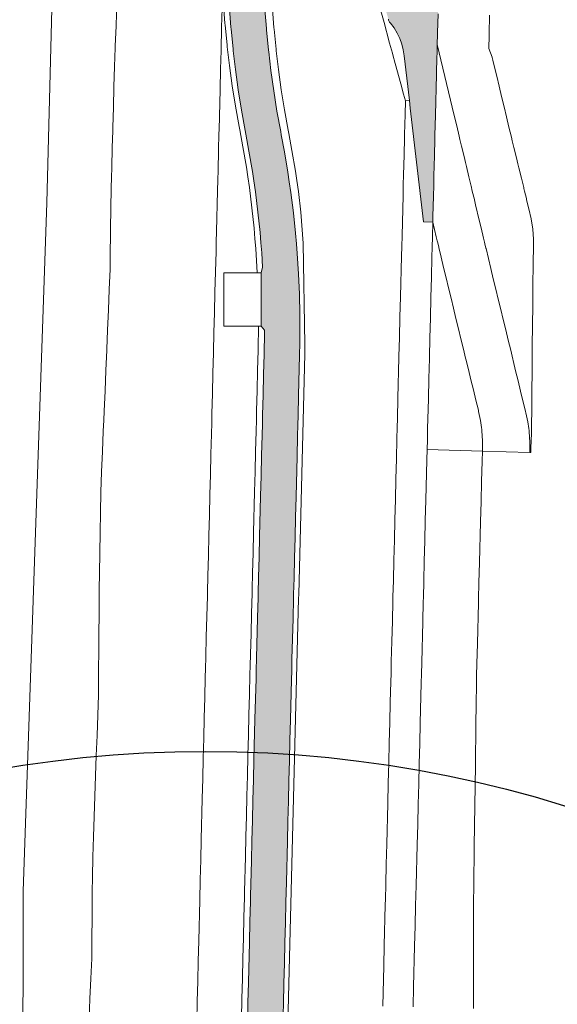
# Model space of a CAD drawing. Header units: metres. Extents: x 250001 to 257773, y 598992 to 609118.
# Tile 451 of 656: x 253814 to 253867, y 603481 to 603579. Entities that reach past the tile are written whole.
import ezdxf
from ezdxf.lldxf.tags import DXFTag

# ---------------------------------------------------------------- set-up
doc = ezdxf.new("R2010")
doc.units = ezdxf.units.M
for name, color, linetype, lineweight in [('B-WE-GR-GRAS-GV', 252, 'Continuous', 13), ('B-WE-GW-TALUD_KRUIN-G', 252, 'Continuous', 18), ('B-WE-KG-GRENS_PERCEEL-G', 150, 'KG-PERCEEL', 18), ('B-WE-VH-VERHARDING_GESLOTEN-GV', 252, 'Continuous', 18), ('B-WE-VH-VERHARDING_GRASBETONSTEEN-GV', 252, 'Continuous', 18), ('N-WE-VH-VERHARDING_ASFALT-A', 252, 'Continuous', 18), ('X-XX-AL-REFERENTIE-G', 7, 'Continuous', 18)]:
    doc.layers.add(name, color=color, linetype=linetype, lineweight=lineweight)
doc.layers.add('HULPLIJN', color=220, linetype='Continuous', plot=False)
doc.styles.get("Standard").update_dxf_attribs({"font": 'NLCS-ISO.ttf'})
tags = doc.linetypes.add('KG-PERCEEL', pattern='A,5.5,-2,["P",Standard,S=1.8,R=0,X=-0.5,Y=-0.9],-2,5.5,-2,[5,NLCS.SHX,S=0.75,R=0,X=0,Y=0],-2', length=19).pattern_tags.tags
tags[6] = DXFTag(74, 10)

# ---------------------------------------------------------------- blocks, each defined once
blk = doc.blocks.new('BS2021-132-Xref-KAD-20210617')
at = {"layer": 'B-WE-KG-GRENS_PERCEEL-G', "flags": 128}
blk.add_lwpolyline([(253814.412, 603465.066), (253814.64, 603483.379), (253814.64, 603492.531), (253816.98, 603560.421), (253818.046, 603602.56), (253818.686, 603634.696), (253818.686, 603641.719), (253818.59, 603661.587), (253821.154, 603672.099), (253823.066, 603694.22)], dxfattribs=at)
blk = doc.blocks.new('BS2021-132-Xref-BGT-GRIJS-20210617-aangepast')
at = {"layer": 'B-WE-GR-GRAS-GV', "flags": 128}
for points in [[(253821.148, 603479.945), (253821.23, 603481.914), (253821.314, 603483.912), (253821.397, 603485.911), (253821.426, 603487.911), (253821.438, 603489.911), (253821.45, 603491.912), (253821.453, 603492.471), (253821.462, 603493.912), (253821.525, 603495.911), (253821.589, 603497.91), (253821.778, 603503.907), (253821.846, 603505.906), (253821.927, 603507.905), (253822.008, 603509.903), (253822.062, 603511.902), (253822.078, 603513.903), (253822.084, 603514.733), (253822.093, 603515.903), (253822.108, 603517.903), (253822.124, 603519.903), (253822.139, 603521.904), (253822.142, 603522.307), (253822.159, 603523.904), (253822.198, 603525.903), (253822.236, 603527.903), (253822.275, 603529.903), (253822.313, 603531.902), (253822.363, 603533.902), (253822.45, 603535.9), (253822.537, 603537.899), (253822.586, 603539.011), (253822.625, 603539.897), (253822.712, 603541.896), (253822.8, 603543.894), (253822.883, 603545.893), (253822.888, 603546.018), (253822.967, 603547.891), (253823.051, 603549.89), (253823.135, 603551.888), (253823.208, 603553.887), (253823.231, 603555.887), (253823.242, 603556.849), (253823.253, 603557.887), (253823.276, 603559.887), (253823.326, 603561.886), (253823.354, 603562.959), (253823.378, 603563.886), (253823.429, 603565.885), (253823.473, 603567.555), (253823.481, 603567.884), (253823.533, 603569.884), (253823.585, 603571.883), (253823.652, 603573.882), (253823.721, 603575.716), (253823.727, 603575.881), (253823.802, 603577.88), (253823.807, 603578.016), (253823.877, 603579.878)], [(253823.877, 603579.878), (253823.807, 603578.016), (253823.802, 603577.88), (253823.727, 603575.881), (253823.721, 603575.716), (253823.652, 603573.882), (253823.585, 603571.883), (253823.533, 603569.884), (253823.481, 603567.884), (253823.473, 603567.555), (253823.429, 603565.885), (253823.378, 603563.886), (253823.354, 603562.959), (253823.326, 603561.886), (253823.276, 603559.887), (253823.253, 603557.887), (253823.242, 603556.849), (253823.231, 603555.887), (253823.208, 603553.887), (253823.135, 603551.888), (253823.051, 603549.89), (253822.967, 603547.891), (253822.888, 603546.018), (253822.883, 603545.893), (253822.8, 603543.894), (253822.712, 603541.896), (253822.625, 603539.897), (253822.586, 603539.011), (253822.537, 603537.899), (253822.45, 603535.9), (253822.363, 603533.902), (253822.313, 603531.902), (253822.275, 603529.903), (253822.236, 603527.903), (253822.198, 603525.903), (253822.159, 603523.904), (253822.142, 603522.307), (253822.139, 603521.904), (253822.124, 603519.903), (253822.108, 603517.903), (253822.093, 603515.903), (253822.084, 603514.733), (253822.078, 603513.903), (253822.062, 603511.902), (253822.008, 603509.903), (253821.927, 603507.905), (253821.846, 603505.906), (253821.778, 603503.907), (253821.589, 603497.91), (253821.525, 603495.911), (253821.462, 603493.912), (253821.453, 603492.471), (253821.45, 603491.912), (253821.438, 603489.911), (253821.426, 603487.911), (253821.397, 603485.911), (253821.314, 603483.912), (253821.23, 603481.914), (253821.148, 603479.945)], [(253831.752, 603479.679), (253831.801, 603481.649), (253831.852, 603483.648), (253831.902, 603485.647), (253831.952, 603487.647), (253832.052, 603491.645), (253832.102, 603493.645), (253832.153, 603495.644), (253832.203, 603497.644), (253832.303, 603501.642), (253832.353, 603503.642), (253832.403, 603505.641), (253832.454, 603507.64), (253832.504, 603509.64), (253832.554, 603511.639), (253832.604, 603513.639), (253832.625, 603514.468), (253832.654, 603515.638), (253832.704, 603517.637), (253832.755, 603519.637), (253832.805, 603521.636), (253832.815, 603522.04), (253832.855, 603523.635), (253832.905, 603525.635), (253832.955, 603527.634), (253833.005, 603529.634), (253833.056, 603531.633), (253833.106, 603533.632), (253833.156, 603535.632), (253833.206, 603537.631), (253833.234, 603538.744), (253833.256, 603539.63), (253833.306, 603541.63), (253833.357, 603543.629), (253833.407, 603545.628), (253833.41, 603545.754), (253833.457, 603547.628), (253833.507, 603549.627), (253833.557, 603551.627), (253833.607, 603553.626), (253833.658, 603555.625), (253833.682, 603556.587), (253833.708, 603557.625), (253833.808, 603561.623), (253833.835, 603562.696), (253833.858, 603563.623), (253833.908, 603565.622), (253833.95, 603567.292), (253833.959, 603567.622), (253834.059, 603571.62), (253834.109, 603573.62), (253834.155, 603575.454), (253834.159, 603575.619), (253834.209, 603577.618), (253834.213, 603577.755), (253834.26, 603579.618)], [(253834.394, 603580.009), (253834.537, 603578.142), (253834.549, 603578.005), (253834.745, 603575.999), (253834.763, 603575.834), (253834.982, 603573.993), (253835.261, 603571.985), (253835.581, 603569.977), (253835.943, 603567.967), (253836.007, 603567.635), (253836.319, 603565.957), (253836.653, 603563.948), (253836.794, 603563.017), (253836.945, 603561.94), (253837.196, 603559.933), (253837.405, 603557.927), (253837.498, 603556.886), (253837.574, 603555.922), (253837.727, 603553.529), (253838.098, 603553.529), (253838.258, 603554.08), (253838.166, 603555.512), (253838.09, 603556.476), (253837.998, 603557.517), (253837.788, 603559.523), (253837.538, 603561.53), (253837.386, 603562.607), (253837.246, 603563.538), (253836.911, 603565.547), (253836.6, 603567.226), (253836.536, 603567.557), (253836.173, 603569.567), (253835.853, 603571.575), (253835.575, 603573.583), (253835.356, 603575.424), (253835.338, 603575.589), (253835.142, 603577.595), (253835.13, 603577.732), (253834.987, 603579.6)], [(253838.486, 603579.512), (253838.629, 603577.644), (253838.641, 603577.507), (253838.837, 603575.502), (253838.855, 603575.336), (253839.074, 603573.495), (253839.352, 603571.487), (253839.672, 603569.479), (253840.035, 603567.469), (253840.099, 603567.138), (253840.41, 603565.459), (253840.744, 603563.45), (253840.885, 603562.519), (253841.037, 603561.442), (253841.287, 603559.435), (253841.497, 603557.429), (253841.589, 603556.388), (253841.665, 603555.424), (253841.793, 603553.421), (253841.881, 603551.418), (253841.928, 603549.416), (253841.936, 603547.415), (253841.921, 603546.478), (253841.906, 603545.54), (253841.903, 603545.415), (253841.803, 603541.417), (253841.752, 603539.417), (253841.73, 603538.531), (253841.702, 603537.418), (253841.652, 603535.418), (253841.552, 603531.42), (253841.502, 603529.42), (253841.451, 603527.421), (253841.401, 603525.422), (253841.351, 603523.422), (253841.311, 603521.826), (253841.302, 603521.423), (253841.252, 603519.423), (253841.152, 603515.425), (253841.122, 603514.255), (253841.101, 603513.425), (253841.001, 603509.427), (253840.951, 603507.427), (253840.901, 603505.428), (253840.851, 603503.428), (253840.8, 603501.429), (253840.75, 603499.43), (253840.7, 603497.43), (253840.6, 603493.432), (253840.55, 603491.432), (253840.499, 603489.433), (253840.449, 603487.434), (253840.399, 603485.434), (253840.349, 603483.435), (253840.299, 603481.435), (253840.249, 603479.466)], [(253840.749, 603479.456), (253841.802, 603521.411), (253841.811, 603521.815), (253842.406, 603545.53), (253842.421, 603546.47), (253842.247, 603556.442), (253842.032, 603559.521), (253841.78, 603561.541), (253841.627, 603562.628), (253841.485, 603563.568), (253841.149, 603565.589), (253840.836, 603567.277), (253840.772, 603567.607), (253840.412, 603569.604), (253840.094, 603571.598), (253839.818, 603573.591), (253839.6, 603575.421), (253839.583, 603575.579), (253839.388, 603577.576), (253839.376, 603577.705), (253839.234, 603579.562)], [(253849.401, 603581.238), (253850.226, 603578.217), (253850.463, 603577.347), (253850.501, 603577.21), (253850.775, 603576.202), (253851.05, 603575.195), (253851.096, 603575.029), (253851.325, 603574.188), (253851.875, 603572.174), (253852.15, 603571.166), (253852.336, 603570.482), (253852.734, 603570.528), (253852.219, 603574.944), (253852.13, 603575.528), (253851.984, 603576.1), (253851.781, 603576.654), (253851.524, 603577.185), (253851.215, 603577.688), (253850.857, 603578.157), (253850.812, 603578.214), (253850.772, 603578.274), (253850.736, 603578.337), (253850.705, 603578.402), (253850.678, 603578.47), (253850.656, 603578.539)], [(253839.234, 603579.562), (253839.376, 603577.705), (253839.388, 603577.576), (253839.583, 603575.579), (253839.6, 603575.421), (253839.818, 603573.591), (253840.094, 603571.598), (253840.412, 603569.604), (253840.772, 603567.607), (253840.836, 603567.277), (253841.149, 603565.589), (253841.485, 603563.568), (253841.627, 603562.628), (253841.78, 603561.541), (253842.032, 603559.521), (253842.247, 603556.442), (253842.421, 603546.47), (253842.406, 603545.53), (253841.811, 603521.815), (253841.802, 603521.411), (253840.749, 603479.456)], [(253850.096, 603481.19), (253850.196, 603485.188), (253850.246, 603487.188), (253850.346, 603491.186), (253850.361, 603491.746), (253850.397, 603493.186), (253850.447, 603495.185), (253850.497, 603497.185), (253850.597, 603501.183), (253850.647, 603503.183), (253850.698, 603505.182), (253850.748, 603507.181), (253850.798, 603509.181), (253850.848, 603511.18), (253850.898, 603513.18), (253850.919, 603514.009), (253850.948, 603515.179), (253850.999, 603517.178), (253851.049, 603519.178), (253851.099, 603521.177), (253851.109, 603521.581), (253851.149, 603523.176), (253851.199, 603525.176), (253851.25, 603527.175), (253851.3, 603529.174), (253851.35, 603531.174), (253851.4, 603533.173), (253851.45, 603535.173), (253851.5, 603537.172), (253851.528, 603538.285), (253851.551, 603539.171), (253851.601, 603541.171), (253851.701, 603545.169), (253851.704, 603545.295), (253851.751, 603547.169), (253851.801, 603549.168), (253851.852, 603551.168), (253851.952, 603555.166), (253851.976, 603556.128), (253852.002, 603557.166), (253852.102, 603561.164), (253852.129, 603562.237), (253852.153, 603563.164), (253852.203, 603565.163), (253852.245, 603566.833), (253852.253, 603567.163), (253852.303, 603569.162), (253852.336, 603570.482), (253852.15, 603571.166), (253851.875, 603572.174), (253851.325, 603574.188), (253851.096, 603575.029), (253851.05, 603575.195), (253850.775, 603576.202), (253850.501, 603577.21), (253850.463, 603577.347), (253850.226, 603578.217), (253849.401, 603581.238)], [(253834.26, 603579.618), (253834.213, 603577.755), (253834.209, 603577.618), (253834.159, 603575.619), (253834.155, 603575.454), (253834.109, 603573.62), (253834.059, 603571.62), (253833.959, 603567.622), (253833.95, 603567.292), (253833.908, 603565.622), (253833.858, 603563.623), (253833.835, 603562.696), (253833.808, 603561.623), (253833.708, 603557.625), (253833.682, 603556.587), (253833.658, 603555.625), (253833.607, 603553.626), (253833.557, 603551.627), (253833.507, 603549.627), (253833.457, 603547.628), (253833.41, 603545.754), (253833.407, 603545.628), (253833.357, 603543.629), (253833.306, 603541.63), (253833.256, 603539.63), (253833.234, 603538.744), (253833.206, 603537.631), (253833.156, 603535.632), (253833.106, 603533.632), (253833.056, 603531.633), (253833.005, 603529.634), (253832.955, 603527.634), (253832.905, 603525.635), (253832.855, 603523.635), (253832.815, 603522.04), (253832.805, 603521.636), (253832.755, 603519.637), (253832.704, 603517.637), (253832.654, 603515.638), (253832.625, 603514.468), (253832.604, 603513.639), (253832.554, 603511.639), (253832.504, 603509.64), (253832.454, 603507.64), (253832.403, 603505.641), (253832.353, 603503.642), (253832.303, 603501.642), (253832.203, 603497.644), (253832.153, 603495.644), (253832.102, 603493.645), (253832.052, 603491.645), (253831.952, 603487.647), (253831.902, 603485.647), (253831.852, 603483.648), (253831.801, 603481.649), (253831.752, 603479.679)], [(253836.158, 603479.963), (253836.207, 603481.933), (253836.257, 603483.932), (253836.308, 603485.932), (253836.358, 603487.931), (253836.408, 603489.931), (253836.458, 603491.93), (253836.472, 603492.489), (253836.558, 603495.929), (253836.609, 603497.928), (253836.659, 603499.927), (253836.709, 603501.927), (253836.759, 603503.926), (253836.809, 603505.926), (253836.859, 603507.925), (253836.91, 603509.924), (253836.96, 603511.924), (253837.01, 603513.923), (253837.031, 603514.753), (253837.06, 603515.922), (253837.11, 603517.922), (253837.16, 603519.921), (253837.211, 603521.921), (253837.22, 603522.324), (253837.26, 603523.92), (253837.31, 603525.919), (253837.36, 603527.919), (253837.46, 603531.917), (253837.51, 603533.917), (253837.561, 603535.916), (253837.611, 603537.915), (253837.639, 603539.028), (253837.661, 603539.915), (253837.711, 603541.914), (253837.761, 603543.914), (253837.811, 603545.913), (253837.815, 603546.038), (253837.85, 603548.279), (253834.441, 603548.279), (253834.441, 603553.529), (253837.727, 603553.529), (253837.574, 603555.922), (253837.498, 603556.886), (253837.405, 603557.927), (253837.196, 603559.933), (253836.945, 603561.94), (253836.794, 603563.017), (253836.653, 603563.948), (253836.319, 603565.957), (253836.007, 603567.635), (253835.943, 603567.967), (253835.581, 603569.977), (253835.261, 603571.985), (253834.982, 603573.993), (253834.763, 603575.834), (253834.745, 603575.999), (253834.549, 603578.005), (253834.537, 603578.142), (253834.394, 603580.009)], [(253853.095, 603481.114), (253853.145, 603483.114), (253853.245, 603487.112), (253853.295, 603489.112), (253853.346, 603491.111), (253853.396, 603493.111), (253853.496, 603497.109), (253853.546, 603499.109), (253853.596, 603501.108), (253853.647, 603503.107), (253853.697, 603505.107), (253853.747, 603507.106), (253853.797, 603509.106), (253853.897, 603513.104), (253853.918, 603513.934), (253853.948, 603515.104), (253854.048, 603519.102), (253854.098, 603521.102), (253854.108, 603521.505), (253854.148, 603523.101), (253854.198, 603525.1), (253854.249, 603527.1), (253854.299, 603529.099), (253854.349, 603531.099), (253854.449, 603535.097), (253854.499, 603537.097), (253854.527, 603538.21), (253854.55, 603539.096), (253854.6, 603541.095), (253854.65, 603543.095), (253854.7, 603545.094), (253854.703, 603545.219), (253854.75, 603547.094), (253854.8, 603549.093), (253854.851, 603551.092), (253854.901, 603553.092), (253854.951, 603555.091), (253854.975, 603556.052), (253855.001, 603557.09), (253855.037, 603558.523), (253854.13, 603558.546), (253852.82, 603569.79), (253852.734, 603570.528), (253852.336, 603570.482), (253852.303, 603569.162), (253852.253, 603567.163), (253852.245, 603566.833), (253852.203, 603565.163), (253852.153, 603563.164), (253852.129, 603562.237), (253852.102, 603561.164), (253852.002, 603557.166), (253851.976, 603556.128), (253851.952, 603555.166), (253851.852, 603551.168), (253851.801, 603549.168), (253851.751, 603547.169), (253851.704, 603545.295), (253851.701, 603545.169), (253851.601, 603541.171), (253851.551, 603539.171), (253851.528, 603538.285), (253851.5, 603537.172), (253851.45, 603535.173), (253851.4, 603533.173), (253851.35, 603531.174), (253851.3, 603529.174), (253851.25, 603527.175), (253851.199, 603525.176), (253851.149, 603523.176), (253851.109, 603521.581), (253851.099, 603521.177), (253851.049, 603519.178), (253850.999, 603517.178), (253850.948, 603515.179), (253850.919, 603514.009), (253850.898, 603513.18), (253850.848, 603511.18), (253850.798, 603509.181), (253850.748, 603507.181), (253850.698, 603505.182), (253850.647, 603503.183), (253850.597, 603501.183), (253850.497, 603497.185), (253850.447, 603495.185), (253850.397, 603493.186), (253850.361, 603491.746), (253850.346, 603491.186), (253850.246, 603487.188), (253850.196, 603485.188), (253850.096, 603481.19)], [(253836.75, 603479.553), (253836.8, 603481.523), (253836.85, 603483.523), (253836.95, 603487.521), (253837, 603489.521), (253837.051, 603491.52), (253837.065, 603492.079), (253837.151, 603495.519), (253837.201, 603497.518), (253837.251, 603499.518), (253837.302, 603501.517), (253837.352, 603503.516), (253837.402, 603505.516), (253837.502, 603509.514), (253837.552, 603511.514), (253837.603, 603513.513), (253837.623, 603514.343), (253837.653, 603515.513), (253837.753, 603519.511), (253837.803, 603521.511), (253837.812, 603521.914), (253837.852, 603523.51), (253837.902, 603525.509), (253837.953, 603527.509), (253838.053, 603531.507), (253838.103, 603533.507), (253838.153, 603535.506), (253838.203, 603537.506), (253838.231, 603538.618), (253838.254, 603539.505), (253838.304, 603541.504), (253838.354, 603543.504), (253838.404, 603545.503), (253838.407, 603545.628), (253838.437, 603547.503), (253838.435, 603547.891), (253838.098, 603548.279), (253837.85, 603548.279), (253837.815, 603546.038), (253837.811, 603545.913), (253837.761, 603543.914), (253837.711, 603541.914), (253837.661, 603539.915), (253837.639, 603539.028), (253837.611, 603537.915), (253837.561, 603535.916), (253837.51, 603533.917), (253837.46, 603531.917), (253837.36, 603527.919), (253837.31, 603525.919), (253837.26, 603523.92), (253837.22, 603522.324), (253837.211, 603521.921), (253837.16, 603519.921), (253837.11, 603517.922), (253837.06, 603515.922), (253837.031, 603514.753), (253837.01, 603513.923), (253836.96, 603511.924), (253836.91, 603509.924), (253836.859, 603507.925), (253836.809, 603505.926), (253836.759, 603503.926), (253836.709, 603501.927), (253836.659, 603499.927), (253836.609, 603497.928), (253836.558, 603495.929), (253836.472, 603492.489), (253836.458, 603491.93), (253836.408, 603489.931), (253836.358, 603487.931), (253836.308, 603485.932), (253836.257, 603483.932), (253836.207, 603481.933), (253836.158, 603479.963)], [(253859.036, 603480.965), (253859.04, 603482.966), (253859.044, 603484.966), (253859.048, 603486.967), (253859.052, 603488.967), (253859.056, 603490.968), (253859.057, 603491.528), (253859.076, 603492.968), (253859.13, 603496.968), (253859.156, 603498.968), (253859.21, 603502.968), (253859.236, 603504.968), (253859.29, 603508.968), (253859.316, 603510.968), (253859.343, 603512.968), (253859.354, 603513.798), (253859.385, 603514.967), (253859.437, 603516.967), (253859.541, 603520.965), (253859.552, 603521.369), (253859.593, 603522.964), (253859.646, 603524.964), (253859.75, 603528.962), (253859.802, 603530.962), (253859.855, 603532.961), (253859.907, 603534.96), (253859.934, 603535.949), (253854.474, 603536.097), (253854.449, 603535.097), (253854.349, 603531.099), (253854.299, 603529.099), (253854.249, 603527.1), (253854.198, 603525.1), (253854.148, 603523.101), (253854.108, 603521.505), (253854.098, 603521.102), (253854.048, 603519.102), (253853.948, 603515.104), (253853.918, 603513.934), (253853.897, 603513.104), (253853.797, 603509.106), (253853.747, 603507.106), (253853.697, 603505.107), (253853.647, 603503.107), (253853.596, 603501.108), (253853.546, 603499.109), (253853.496, 603497.109), (253853.396, 603493.111), (253853.346, 603491.111), (253853.295, 603489.112), (253853.245, 603487.112), (253853.145, 603483.114), (253853.095, 603481.114)]]:
    blk.add_lwpolyline(points, dxfattribs=at)
at = {"layer": 'B-WE-GW-TALUD_KRUIN-G', "flags": 128}
for points in [[(253850.096, 603481.19), (253850.196, 603485.188), (253850.246, 603487.188), (253850.346, 603491.186), (253850.361, 603491.746), (253850.397, 603493.186), (253850.447, 603495.185), (253850.497, 603497.185), (253850.597, 603501.183), (253850.647, 603503.183), (253850.698, 603505.182), (253850.748, 603507.181), (253850.798, 603509.181), (253850.848, 603511.18), (253850.898, 603513.18), (253850.919, 603514.009), (253850.948, 603515.179), (253850.999, 603517.178), (253851.049, 603519.178), (253851.099, 603521.177), (253851.109, 603521.581), (253851.149, 603523.176), (253851.199, 603525.176), (253851.25, 603527.175), (253851.3, 603529.174), (253851.35, 603531.174), (253851.4, 603533.173), (253851.45, 603535.173), (253851.5, 603537.172), (253851.528, 603538.285), (253851.551, 603539.171), (253851.601, 603541.171), (253851.701, 603545.169), (253851.704, 603545.295), (253851.751, 603547.169), (253851.801, 603549.168), (253851.852, 603551.168), (253851.952, 603555.166), (253851.976, 603556.128), (253852.002, 603557.166), (253852.102, 603561.164), (253852.129, 603562.237), (253852.153, 603563.164), (253852.203, 603565.163), (253852.245, 603566.833), (253852.253, 603567.163), (253852.303, 603569.162), (253852.336, 603570.482)], [(253854.474, 603536.097), (253854.449, 603535.097), (253854.349, 603531.099), (253854.299, 603529.099), (253854.249, 603527.1), (253854.198, 603525.1), (253854.148, 603523.101), (253854.108, 603521.505), (253854.098, 603521.102), (253854.048, 603519.102), (253853.948, 603515.104), (253853.918, 603513.934), (253853.897, 603513.104), (253853.797, 603509.106), (253853.747, 603507.106), (253853.697, 603505.107), (253853.647, 603503.107), (253853.596, 603501.108), (253853.546, 603499.109), (253853.496, 603497.109), (253853.396, 603493.111), (253853.346, 603491.111), (253853.295, 603489.112), (253853.245, 603487.112), (253853.145, 603483.114), (253853.095, 603481.114)]]:
    blk.add_lwpolyline(points, dxfattribs=at)
at = {"layer": 'B-WE-VH-VERHARDING_GESLOTEN-GV', "flags": 128}
for points in [[(253860.626, 603578.956), (253860.598, 603577.093), (253860.596, 603576.956), (253860.578, 603575.675), (253860.891, 603574.806), (253860.896, 603574.783), (253860.96, 603574.518), (253861.098, 603573.943), (253861.34, 603572.936), (253861.582, 603571.93), (253861.823, 603570.924), (253862.065, 603569.917), (253862.307, 603568.911), (253862.55, 603567.904), (253862.795, 603566.898), (253862.876, 603566.566), (253863.04, 603565.892), (253863.285, 603564.885), (253863.435, 603564.271), (253863.53, 603563.879), (253863.775, 603562.872), (253864.002, 603561.939), (253864.02, 603561.866), (253864.086, 603561.595), (253864.262, 603560.859), (253864.285, 603560.761), (253864.476, 603559.959), (253864.5, 603559.853), (253864.737, 603558.847), (253864.903, 603557.842), (253864.973, 603556.84), (253864.974, 603556.449), (253864.971, 603556.255), (253864.965, 603555.84), (253864.964, 603555.802), (253864.949, 603554.84), (253864.934, 603553.84), (253864.918, 603552.837), (253864.908, 603551.84), (253864.897, 603550.84), (253864.887, 603549.84), (253864.876, 603548.84), (253864.846, 603545.84), (253864.838, 603544.965), (253864.836, 603544.84), (253864.827, 603543.84), (253864.807, 603541.84), (253864.798, 603540.84), (253864.789, 603539.839), (253864.788, 603539.72), (253864.78, 603538.839), (253864.772, 603538.159), (253864.766, 603537.96), (253864.766, 603537.953), (253864.763, 603537.839), (253864.732, 603536.84), (253864.718, 603536.388), (253864.701, 603535.82), (253864.595, 603535.822), (253859.934, 603535.949), (253859.907, 603534.96), (253859.855, 603532.961), (253859.802, 603530.962), (253859.75, 603528.962), (253859.646, 603524.964), (253859.593, 603522.964), (253859.552, 603521.369), (253859.541, 603520.965), (253859.437, 603516.967), (253859.385, 603514.967), (253859.354, 603513.798), (253859.343, 603512.968), (253859.316, 603510.968), (253859.29, 603508.968), (253859.236, 603504.968), (253859.21, 603502.968), (253859.156, 603498.968), (253859.13, 603496.968), (253859.076, 603492.968), (253859.057, 603491.528), (253859.056, 603490.968), (253859.052, 603488.967), (253859.048, 603486.967), (253859.044, 603484.966), (253859.04, 603482.966), (253859.036, 603480.965)], [(253850.656, 603578.539), (253850.678, 603578.47), (253850.705, 603578.402), (253850.736, 603578.337), (253850.772, 603578.274), (253850.812, 603578.214), (253850.857, 603578.157), (253851.215, 603577.688), (253851.524, 603577.185), (253851.781, 603576.654), (253851.984, 603576.1), (253852.13, 603575.528), (253852.219, 603574.944), (253852.734, 603570.528), (253852.82, 603569.79), (253854.13, 603558.546), (253855.037, 603558.523), (253855.051, 603559.09), (253855.101, 603561.089), (253855.128, 603562.162), (253855.152, 603563.089), (253855.202, 603565.088), (253855.244, 603566.758), (253855.252, 603567.087), (253855.302, 603569.087), (253855.402, 603573.085), (253855.448, 603574.92), (253855.453, 603575.085), (253855.477, 603576.052), (253855.503, 603577.084), (253855.506, 603577.221), (253855.553, 603579.083)], [(253834.987, 603579.6), (253835.13, 603577.732), (253835.142, 603577.595), (253835.338, 603575.589), (253835.356, 603575.424), (253835.575, 603573.583), (253835.853, 603571.575), (253836.173, 603569.567), (253836.536, 603567.557), (253836.6, 603567.226), (253836.911, 603565.547), (253837.246, 603563.538), (253837.386, 603562.607), (253837.538, 603561.53), (253837.788, 603559.523), (253837.998, 603557.517), (253838.09, 603556.476), (253838.166, 603555.512), (253838.258, 603554.08), (253838.098, 603553.529), (253838.098, 603548.279), (253838.435, 603547.891), (253838.437, 603547.503), (253838.407, 603545.628), (253838.404, 603545.503), (253838.354, 603543.504), (253838.304, 603541.504), (253838.254, 603539.505), (253838.231, 603538.618), (253838.203, 603537.506), (253838.153, 603535.506), (253838.103, 603533.507), (253838.053, 603531.507), (253837.953, 603527.509), (253837.902, 603525.509), (253837.852, 603523.51), (253837.812, 603521.914), (253837.803, 603521.511), (253837.753, 603519.511), (253837.653, 603515.513), (253837.623, 603514.343), (253837.603, 603513.513), (253837.552, 603511.514), (253837.502, 603509.514), (253837.402, 603505.516), (253837.352, 603503.516), (253837.302, 603501.517), (253837.251, 603499.518), (253837.201, 603497.518), (253837.151, 603495.519), (253837.065, 603492.079), (253837.051, 603491.52), (253837, 603489.521), (253836.95, 603487.521), (253836.85, 603483.523), (253836.8, 603481.523), (253836.75, 603479.553)], [(253840.249, 603479.466), (253840.299, 603481.435), (253840.349, 603483.435), (253840.399, 603485.434), (253840.449, 603487.434), (253840.499, 603489.433), (253840.55, 603491.432), (253840.6, 603493.432), (253840.7, 603497.43), (253840.75, 603499.43), (253840.8, 603501.429), (253840.851, 603503.428), (253840.901, 603505.428), (253840.951, 603507.427), (253841.001, 603509.427), (253841.101, 603513.425), (253841.122, 603514.255), (253841.152, 603515.425), (253841.252, 603519.423), (253841.302, 603521.423), (253841.311, 603521.826), (253841.351, 603523.422), (253841.401, 603525.422), (253841.451, 603527.421), (253841.502, 603529.42), (253841.552, 603531.42), (253841.652, 603535.418), (253841.702, 603537.418), (253841.73, 603538.531), (253841.752, 603539.417), (253841.803, 603541.417), (253841.903, 603545.415), (253841.906, 603545.54), (253841.921, 603546.478), (253841.936, 603547.415), (253841.928, 603549.416), (253841.881, 603551.418), (253841.793, 603553.421), (253841.665, 603555.424), (253841.589, 603556.388), (253841.497, 603557.429), (253841.287, 603559.435), (253841.037, 603561.442), (253840.885, 603562.519), (253840.744, 603563.45), (253840.41, 603565.459), (253840.099, 603567.138), (253840.035, 603567.469), (253839.672, 603569.479), (253839.352, 603571.487), (253839.074, 603573.495), (253838.855, 603575.336), (253838.837, 603575.502), (253838.641, 603577.507), (253838.629, 603577.644), (253838.486, 603579.512)], [(253855.553, 603579.083), (253855.506, 603577.221), (253855.503, 603577.084), (253855.477, 603576.052), (253857.153, 603569.04), (253857.394, 603568.034), (253857.635, 603567.027), (253857.714, 603566.696), (253857.875, 603566.021), (253858.116, 603565.015), (253858.263, 603564.401), (253858.357, 603564.008), (253858.597, 603563.002), (253858.82, 603562.069), (253858.838, 603561.996), (253858.903, 603561.725), (253859.079, 603560.989), (253859.102, 603560.891), (253859.294, 603560.089), (253859.319, 603559.983), (253859.56, 603558.977), (253859.8, 603557.97), (253860.041, 603556.964), (253860.135, 603556.571), (253860.182, 603556.376), (253860.282, 603555.958), (253860.291, 603555.919), (253860.522, 603554.951), (253860.763, 603553.945), (253861.004, 603552.936), (253861.248, 603551.932), (253861.493, 603550.926), (253861.737, 603549.919), (253861.982, 603548.913), (253862.227, 603547.906), (253862.472, 603546.9), (253862.717, 603545.893), (253862.931, 603545.013), (253862.962, 603544.887), (253863.207, 603543.88), (253863.452, 603542.874), (253863.698, 603541.867), (253864.188, 603539.855), (253864.218, 603539.734), (253864.404, 603538.849), (253864.507, 603538.166), (253864.53, 603537.966), (253864.531, 603537.959), (253864.543, 603537.845), (253864.604, 603536.843), (253864.606, 603536.391), (253864.595, 603535.822), (253864.701, 603535.82), (253864.718, 603536.388), (253864.732, 603536.84), (253864.763, 603537.839), (253864.766, 603537.953), (253864.766, 603537.96), (253864.772, 603538.159), (253864.78, 603538.839), (253864.788, 603539.72), (253864.789, 603539.839), (253864.798, 603540.84), (253864.807, 603541.84), (253864.827, 603543.84), (253864.836, 603544.84), (253864.838, 603544.965), (253864.846, 603545.84), (253864.876, 603548.84), (253864.887, 603549.84), (253864.897, 603550.84), (253864.908, 603551.84), (253864.918, 603552.837), (253864.934, 603553.84), (253864.949, 603554.84), (253864.964, 603555.802), (253864.965, 603555.84), (253864.971, 603556.255), (253864.974, 603556.449), (253864.973, 603556.84), (253864.903, 603557.842), (253864.737, 603558.847), (253864.5, 603559.853), (253864.476, 603559.959), (253864.285, 603560.761), (253864.262, 603560.859), (253864.086, 603561.595), (253864.02, 603561.866), (253864.002, 603561.939), (253863.775, 603562.872), (253863.53, 603563.879), (253863.435, 603564.271), (253863.285, 603564.885), (253863.04, 603565.892), (253862.876, 603566.566), (253862.795, 603566.898), (253862.55, 603567.904), (253862.307, 603568.911), (253862.065, 603569.917), (253861.823, 603570.924), (253861.582, 603571.93), (253861.34, 603572.936), (253861.098, 603573.943), (253860.96, 603574.518), (253860.896, 603574.783), (253860.891, 603574.806), (253860.578, 603575.675), (253860.596, 603576.956), (253860.598, 603577.093), (253860.626, 603578.956)]]:
    blk.add_lwpolyline(points, dxfattribs=at)
for points in [[(253860.291, 603555.919), (253860.282, 603555.958), (253860.182, 603556.376), (253860.135, 603556.571), (253860.041, 603556.964), (253859.8, 603557.97), (253859.56, 603558.977), (253859.319, 603559.983), (253859.294, 603560.089), (253859.102, 603560.891), (253859.079, 603560.989), (253858.903, 603561.725), (253858.838, 603561.996), (253858.82, 603562.069), (253858.597, 603563.002), (253858.357, 603564.008), (253858.263, 603564.401), (253858.116, 603565.015), (253857.875, 603566.021), (253857.714, 603566.696), (253857.635, 603567.027), (253857.394, 603568.034), (253857.153, 603569.04), (253855.477, 603576.052), (253855.453, 603575.085), (253855.448, 603574.92), (253855.402, 603573.085), (253855.302, 603569.087), (253855.252, 603567.087), (253855.244, 603566.758), (253855.202, 603565.088), (253855.152, 603563.089), (253855.128, 603562.162), (253855.101, 603561.089), (253855.051, 603559.09), (253855.037, 603558.523), (253855.382, 603557.081), (253855.476, 603556.688), (253855.523, 603556.492), (253855.623, 603556.075), (253855.632, 603556.036), (253855.863, 603555.068), (253856.104, 603554.062), (253856.345, 603553.052), (253856.589, 603552.049), (253856.834, 603551.043), (253857.078, 603550.036), (253857.323, 603549.03), (253857.568, 603548.023), (253857.813, 603547.017), (253858.058, 603546.01), (253858.272, 603545.13), (253858.303, 603545.004), (253858.548, 603543.997), (253858.793, 603542.991), (253859.039, 603541.984), (253859.284, 603540.978), (253859.529, 603539.971), (253859.559, 603539.851), (253859.745, 603538.966), (253859.848, 603538.282), (253859.871, 603538.083), (253859.872, 603538.075), (253859.884, 603537.962), (253859.945, 603536.96), (253859.947, 603536.508), (253859.944, 603536.344), (253859.944, 603536.332), (253859.934, 603535.96), (253859.934, 603535.949), (253864.595, 603535.822), (253864.606, 603536.391), (253864.604, 603536.843), (253864.543, 603537.845), (253864.531, 603537.959), (253864.53, 603537.966), (253864.507, 603538.166), (253864.404, 603538.849), (253864.218, 603539.734), (253864.188, 603539.855), (253863.698, 603541.867), (253863.452, 603542.874), (253863.207, 603543.88), (253862.962, 603544.887), (253862.931, 603545.013), (253862.717, 603545.893), (253862.472, 603546.9), (253862.227, 603547.906), (253861.982, 603548.913), (253861.737, 603549.919), (253861.493, 603550.926), (253861.248, 603551.932), (253861.004, 603552.936), (253860.763, 603553.945), (253860.522, 603554.951)], [(253857.568, 603548.023), (253857.323, 603549.03), (253857.078, 603550.036), (253856.834, 603551.043), (253856.589, 603552.049), (253856.345, 603553.052), (253856.104, 603554.062), (253855.863, 603555.068), (253855.632, 603556.036), (253855.623, 603556.075), (253855.523, 603556.492), (253855.476, 603556.688), (253855.382, 603557.081), (253855.037, 603558.523), (253855.001, 603557.09), (253854.975, 603556.052), (253854.951, 603555.091), (253854.901, 603553.092), (253854.851, 603551.092), (253854.8, 603549.093), (253854.75, 603547.094), (253854.703, 603545.219), (253854.7, 603545.094), (253854.65, 603543.095), (253854.6, 603541.095), (253854.55, 603539.096), (253854.527, 603538.21), (253854.499, 603537.097), (253854.474, 603536.097), (253859.934, 603535.949), (253859.934, 603535.96), (253859.944, 603536.332), (253859.944, 603536.344), (253859.947, 603536.508), (253859.945, 603536.96), (253859.884, 603537.962), (253859.872, 603538.075), (253859.871, 603538.083), (253859.848, 603538.282), (253859.745, 603538.966), (253859.559, 603539.851), (253859.529, 603539.971), (253859.284, 603540.978), (253859.039, 603541.984), (253858.793, 603542.991), (253858.548, 603543.997), (253858.303, 603545.004), (253858.272, 603545.13), (253858.058, 603546.01), (253857.813, 603547.017)]]:
    blk.add_lwpolyline(points, close=True, dxfattribs=at)
at = {"layer": 'B-WE-VH-VERHARDING_GRASBETONSTEEN-GV', "flags": 128}
blk.add_lwpolyline([(253838.098, 603553.529), (253834.441, 603553.529), (253834.441, 603548.279), (253838.098, 603548.279)], close=True, dxfattribs=at)
blk = doc.blocks.new('BS2021-132-Xref-toegangsweg gearceerd-aangepast')
at = {"layer": 'N-WE-VH-VERHARDING_ASFALT-A'}
h = blk.add_hatch(color=256, dxfattribs=at)
h.dxf.hatch_style = 1
h.paths.add_polyline_path([(253841.101, 603513.425), (253841.122, 603514.255), (253841.152, 603515.425), (253841.252, 603519.423), (253841.302, 603521.423), (253841.311, 603521.826), (253841.351, 603523.422), (253841.401, 603525.422), (253841.451, 603527.421), (253841.502, 603529.42), (253841.552, 603531.42), (253841.652, 603535.418), (253841.702, 603537.418), (253841.73, 603538.531), (253841.752, 603539.417), (253841.803, 603541.417), (253841.903, 603545.415), (253841.906, 603545.54), (253841.921, 603546.478), (253841.936, 603547.415), (253841.928, 603549.416), (253841.881, 603551.418), (253841.793, 603553.421), (253841.665, 603555.424), (253841.589, 603556.388), (253841.497, 603557.429), (253841.287, 603559.435), (253841.037, 603561.442), (253840.885, 603562.519), (253840.744, 603563.45), (253840.41, 603565.459), (253840.099, 603567.138), (253840.035, 603567.469), (253839.672, 603569.479), (253839.352, 603571.487), (253839.074, 603573.495), (253838.855, 603575.336), (253838.837, 603575.502), (253838.641, 603577.507), (253838.629, 603577.644), (253838.486, 603579.512), (253838.371, 603581.515), (253838.321, 603582.736), (253838.297, 603583.518), (253838.262, 603585.519), (253838.268, 603587.52), (253838.276, 603588.027), (253838.28, 603588.247), (253838.312, 603589.519), (253838.362, 603591.519), (253838.413, 603593.518), (253838.463, 603595.517), (253838.513, 603597.517), (253838.563, 603599.516), (253838.596, 603600.825), (253838.613, 603601.515), (253838.663, 603603.515), (253838.714, 603605.514), (253838.764, 603607.514), (253838.864, 603611.512), (253838.914, 603613.512), (253838.917, 603613.631), (253838.964, 603615.511), (253839.015, 603617.51), (253839.062, 603619.393), (253839.521, 603619.381), (253840.329, 603616.477), (253840.516, 603615.7), (253840.579, 603615.471), (253840.853, 603614.463), (253841.095, 603613.576), (253841.128, 603613.456), (253841.953, 603610.435), (253842.228, 603609.427), (253842.502, 603608.42), (253843.052, 603606.406), (253843.327, 603605.398), (253843.602, 603604.391), (253843.876, 603603.384), (253844.426, 603601.37), (253844.616, 603600.674), (253844.701, 603600.362), (253845.251, 603598.348), (253845.525, 603597.341), (253845.8, 603596.334), (253846.075, 603595.326), (253846.9, 603592.305), (253847.174, 603591.298), (253847.449, 603590.29), (253847.999, 603588.276), (253848.074, 603588.002), (253848.134, 603587.78), (253848.274, 603587.269), (253848.548, 603586.261), (253848.754, 603585.509), (253848.823, 603585.254), (253849.035, 603584.476), (253849.098, 603584.247), (253849.373, 603583.24), (253849.588, 603582.453), (253849.648, 603582.233), (253849.923, 603581.225), (253850.197, 603580.218), (253850.472, 603579.211), (253850.656, 603578.539), (253850.678, 603578.47), (253850.705, 603578.402), (253850.736, 603578.337), (253850.772, 603578.274), (253850.812, 603578.214), (253850.857, 603578.157), (253851.215, 603577.688), (253851.524, 603577.185), (253851.781, 603576.654), (253851.984, 603576.1), (253852.13, 603575.528), (253852.219, 603574.944), (253852.734, 603570.528), (253852.82, 603569.79), (253854.13, 603558.546), (253855.037, 603558.523), (253855.051, 603559.09), (253855.101, 603561.089), (253855.128, 603562.162), (253855.152, 603563.089), (253855.202, 603565.088), (253855.244, 603566.758), (253855.252, 603567.087), (253855.302, 603569.087), (253855.402, 603573.085), (253855.448, 603574.92), (253855.453, 603575.085), (253855.477, 603576.052), (253855.503, 603577.084), (253855.506, 603577.221), (253855.553, 603579.083), (253855.603, 603581.083), (253855.634, 603582.302), (253855.653, 603583.082), (253855.674, 603583.914), (253855.393, 603583.907), (253855.112, 603583.925), (253854.835, 603583.97), (253854.562, 603584.039), (253854.297, 603584.132), (253854.042, 603584.25), (253853.798, 603584.39), (253853.569, 603584.552), (253853.355, 603584.735), (253853.158, 603584.936), (253852.981, 603585.154), (253852.824, 603585.387), (253852.716, 603585.605), (253851.935, 603587.18), (253851.796, 603587.691), (253851.735, 603587.913), (253851.661, 603588.187), (253850.836, 603591.208), (253850.561, 603592.216), (253850.286, 603593.223), (253850.012, 603594.23), (253849.737, 603595.237), (253849.462, 603596.245), (253848.912, 603598.259), (253848.638, 603599.266), (253848.363, 603600.273), (253848.278, 603600.585), (253848.088, 603601.281), (253847.263, 603604.302), (253846.989, 603605.309), (253846.714, 603606.317), (253845.889, 603609.338), (253845.615, 603610.345), (253845.34, 603611.353), (253844.79, 603613.367), (253844.757, 603613.487), (253844.515, 603614.374), (253844.24, 603615.382), (253844.178, 603615.611), (253843.991, 603616.388), (253842.747, 603620.86), (253842.593, 603621.425), (253842.043, 603623.439), (253841.494, 603625.453), (253841.373, 603625.95), (253841.127, 603627.19), (253840.959, 603628.443), (253840.871, 603629.704), (253840.863, 603630.969), (253840.875, 603631.468), (253840.915, 603633.468), (253840.966, 603635.467), (253841.016, 603637.467), (253841.031, 603638.069), (253841.066, 603639.466), (253841.101, 603640.85), (253840.655, 603641.477), (253839.651, 603642.887), (253839.669, 603643.502), (253839.688, 603644.074), (253839.739, 603645.261), (253839.751, 603645.501), (253839.838, 603646.979), (253839.874, 603647.498), (253840.036, 603649.495), (253840.239, 603651.49), (253840.482, 603653.485), (253840.512, 603653.705), (253840.766, 603655.478), (253841.091, 603657.471), (253841.458, 603659.462), (253841.866, 603661.453), (253841.908, 603661.65), (253842.316, 603663.442), (253842.54, 603664.366), (253842.796, 603665.431), (253843.244, 603667.42), (253843.649, 603669.411), (253844.012, 603671.402), (253844.334, 603673.395), (253844.567, 603675.028), (253844.615, 603675.388), (253844.856, 603677.383), (253845.056, 603679.378), (253845.215, 603681.375), (253845.255, 603681.961), (253845.335, 603683.373), (253845.35, 603683.691), (253845.361, 603683.92), (253845.415, 603685.371), (253845.428, 603685.846), (253845.444, 603686.506), (253845.466, 603687.371), (253845.479, 603687.875), (253845.492, 603688.416), (253845.516, 603689.37), (253845.566, 603691.369), (253845.617, 603693.369), (253845.619, 603693.48), (253845.667, 603695.368), (253845.68, 603695.884), (253845.715, 603697.305), (253845.716, 603697.318), (253845.717, 603697.367), (253845.75, 603698.697), (253845.759, 603699.035), (253845.767, 603699.367), (253845.782, 603699.962), (253845.817, 603701.366), (253845.867, 603703.366), (253845.918, 603705.365), (253845.968, 603707.364), (253846.018, 603709.364), (253846.039, 603710.218), (253842.54, 603710.278), (253842.519, 603709.451), (253842.419, 603705.453), (253842.369, 603703.453), (253842.318, 603701.454), (253842.283, 603700.05), (253842.268, 603699.455), (253842.26, 603699.123), (253842.251, 603698.784), (253842.218, 603697.455), (253842.217, 603697.406), (253842.216, 603697.393), (253842.181, 603695.972), (253842.168, 603695.456), (253842.12, 603693.567), (253842.118, 603693.456), (253842.068, 603691.457), (253842.017, 603689.458), (253841.993, 603688.504), (253841.98, 603687.963), (253841.967, 603687.458), (253841.945, 603686.593), (253841.929, 603685.934), (253841.916, 603685.459), (253841.862, 603684.008), (253841.852, 603683.778), (253841.836, 603683.46), (253841.756, 603682.049), (253841.557, 603679.466), (253841.357, 603677.471), (253841.116, 603675.476), (253841.068, 603675.115), (253840.835, 603673.482), (253840.513, 603671.49), (253840.15, 603669.498), (253839.745, 603667.508), (253839.297, 603665.518), (253839.041, 603664.454), (253838.817, 603663.53), (253838.41, 603661.738), (253838.367, 603661.541), (253837.959, 603659.55), (253837.593, 603657.559), (253837.268, 603655.566), (253837.013, 603653.793), (253836.984, 603653.573), (253836.74, 603651.578), (253836.537, 603649.583), (253836.375, 603647.586), (253836.339, 603647.067), (253836.252, 603645.589), (253836.239, 603645.349), (253836.189, 603644.162), (253836.17, 603643.59), (253836.152, 603642.975), (253836.118, 603641.591), (253836.102, 603640.975), (253836.068, 603639.591), (253836.032, 603638.195), (253836.017, 603637.592), (253835.967, 603635.593), (253835.917, 603633.593), (253835.867, 603631.594), (253835.817, 603629.594), (253835.781, 603628.16), (253835.767, 603627.595), (253835.716, 603625.596), (253835.666, 603623.596), (253835.616, 603621.597), (253835.602, 603621.036), (253835.601, 603620.982), (253835.566, 603619.598), (253835.565, 603619.572), (253835.516, 603617.598), (253835.465, 603615.599), (253835.415, 603613.599), (253835.315, 603609.601), (253835.265, 603607.601), (253835.215, 603605.602), (253835.164, 603603.603), (253835.114, 603601.603), (253835.097, 603600.913), (253835.064, 603599.604), (253835.014, 603597.605), (253834.964, 603595.605), (253834.914, 603593.606), (253834.863, 603591.606), (253834.813, 603589.607), (253834.781, 603588.335), (253834.777, 603588.115), (253834.769, 603587.608), (253834.763, 603585.607), (253834.798, 603583.606), (253834.822, 603582.824), (253834.872, 603581.603), (253834.987, 603579.6), (253835.13, 603577.732), (253835.142, 603577.595), (253835.338, 603575.589), (253835.356, 603575.424), (253835.575, 603573.583), (253835.853, 603571.575), (253836.173, 603569.567), (253836.536, 603567.557), (253836.6, 603567.226), (253836.911, 603565.547), (253837.246, 603563.538), (253837.386, 603562.607), (253837.538, 603561.53), (253837.788, 603559.523), (253837.998, 603557.517), (253838.09, 603556.476), (253838.166, 603555.512), (253838.258, 603554.08), (253838.098, 603553.529), (253838.098, 603548.279), (253838.435, 603547.891), (253838.437, 603547.503), (253838.407, 603545.628), (253838.404, 603545.503), (253838.354, 603543.504), (253838.304, 603541.504), (253838.254, 603539.505), (253838.231, 603538.618), (253838.203, 603537.506), (253838.153, 603535.506), (253838.103, 603533.507), (253838.053, 603531.507), (253837.953, 603527.509), (253837.902, 603525.509), (253837.852, 603523.51), (253837.812, 603521.914), (253837.803, 603521.511), (253837.753, 603519.511), (253837.653, 603515.513), (253837.623, 603514.343), (253837.603, 603513.513), (253837.552, 603511.514), (253837.502, 603509.514), (253837.402, 603505.516), (253837.352, 603503.516), (253837.302, 603501.517), (253837.251, 603499.518), (253837.201, 603497.518), (253837.151, 603495.519), (253837.065, 603492.079), (253837.051, 603491.52), (253837, 603489.521), (253836.95, 603487.521), (253836.85, 603483.523), (253836.8, 603481.523), (253836.75, 603479.553), (253836.75, 603479.524), (253836.699, 603477.524), (253836.654, 603475.723), (253836.648, 603475.525), (253836.548, 603473.973), (253836.502, 603473.525), (253836.453, 603473.13), (253836.36, 603472.478), (253836.193, 603471.535), (253835.985, 603470.572), (253835.741, 603469.546), (253834.795, 603465.568), (253834.323, 603463.58), (253833.85, 603461.591), (253833.378, 603459.602), (253832.905, 603457.613), (253832.432, 603455.625), (253831.96, 603453.636), (253831.487, 603451.647), (253831.015, 603449.658), (253830.542, 603447.67), (253830.523, 603447.59), (253833.851, 603446.785), (253834.041, 603447.582), (253834.513, 603449.57), (253835.459, 603453.548), (253835.931, 603455.537), (253836.404, 603457.526), (253836.877, 603459.514), (253837.349, 603461.503), (253837.822, 603463.492), (253838.294, 603465.481), (253838.767, 603467.469), (253839.24, 603469.458), (253839.483, 603470.484), (253839.692, 603471.447), (253839.859, 603472.39), (253839.952, 603473.042), (253840, 603473.437), (253840.047, 603473.885), (253840.147, 603475.437), (253840.153, 603475.635), (253840.198, 603477.437), (253840.249, 603479.436), (253840.249, 603479.466), (253840.299, 603481.435), (253840.349, 603483.435), (253840.399, 603485.434), (253840.449, 603487.434), (253840.499, 603489.433), (253840.55, 603491.432), (253840.6, 603493.432), (253840.7, 603497.43), (253840.75, 603499.43), (253840.8, 603501.429), (253840.851, 603503.428), (253840.901, 603505.428), (253840.951, 603507.427), (253841.001, 603509.427)])
at = {"layer": 'B-WE-VH-VERHARDING_GESLOTEN-GV', "flags": 128}
for points in [[(253850.656, 603578.539), (253850.678, 603578.47), (253850.705, 603578.402), (253850.736, 603578.337), (253850.772, 603578.274), (253850.812, 603578.214), (253850.857, 603578.157), (253851.215, 603577.688), (253851.524, 603577.185), (253851.781, 603576.654), (253851.984, 603576.1), (253852.13, 603575.528), (253852.219, 603574.944), (253852.734, 603570.528), (253852.82, 603569.79), (253854.13, 603558.546), (253855.037, 603558.523), (253855.051, 603559.09), (253855.101, 603561.089), (253855.128, 603562.162), (253855.152, 603563.089), (253855.202, 603565.088), (253855.244, 603566.758), (253855.252, 603567.087), (253855.302, 603569.087), (253855.402, 603573.085), (253855.448, 603574.92), (253855.453, 603575.085), (253855.477, 603576.052), (253855.503, 603577.084), (253855.506, 603577.221), (253855.553, 603579.083)], [(253834.987, 603579.6), (253835.13, 603577.732), (253835.142, 603577.595), (253835.338, 603575.589), (253835.356, 603575.424), (253835.575, 603573.583), (253835.853, 603571.575), (253836.173, 603569.567), (253836.536, 603567.557), (253836.6, 603567.226), (253836.911, 603565.547), (253837.246, 603563.538), (253837.386, 603562.607), (253837.538, 603561.53), (253837.788, 603559.523), (253837.998, 603557.517), (253838.09, 603556.476), (253838.166, 603555.512), (253838.258, 603554.08), (253838.098, 603553.529), (253838.098, 603548.279), (253838.435, 603547.891), (253838.437, 603547.503), (253838.407, 603545.628), (253838.404, 603545.503), (253838.354, 603543.504), (253838.304, 603541.504), (253838.254, 603539.505), (253838.231, 603538.618), (253838.203, 603537.506), (253838.153, 603535.506), (253838.103, 603533.507), (253838.053, 603531.507), (253837.953, 603527.509), (253837.902, 603525.509), (253837.852, 603523.51), (253837.812, 603521.914), (253837.803, 603521.511), (253837.753, 603519.511), (253837.653, 603515.513), (253837.623, 603514.343), (253837.603, 603513.513), (253837.552, 603511.514), (253837.502, 603509.514), (253837.402, 603505.516), (253837.352, 603503.516), (253837.302, 603501.517), (253837.251, 603499.518), (253837.201, 603497.518), (253837.151, 603495.519), (253837.065, 603492.079), (253837.051, 603491.52), (253837, 603489.521), (253836.95, 603487.521), (253836.85, 603483.523), (253836.8, 603481.523), (253836.75, 603479.553)], [(253840.249, 603479.466), (253840.299, 603481.435), (253840.349, 603483.435), (253840.399, 603485.434), (253840.449, 603487.434), (253840.499, 603489.433), (253840.55, 603491.432), (253840.6, 603493.432), (253840.7, 603497.43), (253840.75, 603499.43), (253840.8, 603501.429), (253840.851, 603503.428), (253840.901, 603505.428), (253840.951, 603507.427), (253841.001, 603509.427), (253841.101, 603513.425), (253841.122, 603514.255), (253841.152, 603515.425), (253841.252, 603519.423), (253841.302, 603521.423), (253841.311, 603521.826), (253841.351, 603523.422), (253841.401, 603525.422), (253841.451, 603527.421), (253841.502, 603529.42), (253841.552, 603531.42), (253841.652, 603535.418), (253841.702, 603537.418), (253841.73, 603538.531), (253841.752, 603539.417), (253841.803, 603541.417), (253841.903, 603545.415), (253841.906, 603545.54), (253841.921, 603546.478), (253841.936, 603547.415), (253841.928, 603549.416), (253841.881, 603551.418), (253841.793, 603553.421), (253841.665, 603555.424), (253841.589, 603556.388), (253841.497, 603557.429), (253841.287, 603559.435), (253841.037, 603561.442), (253840.885, 603562.519), (253840.744, 603563.45), (253840.41, 603565.459), (253840.099, 603567.138), (253840.035, 603567.469), (253839.672, 603569.479), (253839.352, 603571.487), (253839.074, 603573.495), (253838.855, 603575.336), (253838.837, 603575.502), (253838.641, 603577.507), (253838.629, 603577.644), (253838.486, 603579.512)]]:
    blk.add_lwpolyline(points, dxfattribs=at)

msp = doc.modelspace()

# ---------------------------------------------------------------- linework, layer by layer
at = {"layer": 'HULPLIJN'}
msp.add_circle((253832.655, 603387.735), 118.592, dxfattribs=at)

# ---------------------------------------------------------------- block references
at = {"layer": 'X-XX-AL-REFERENTIE-G'}
for name in ['BS2021-132-Xref-BGT-GRIJS-20210617-aangepast', 'BS2021-132-Xref-KAD-20210617', 'BS2021-132-Xref-toegangsweg gearceerd-aangepast']:
    msp.add_blockref(name, (0, 0), dxfattribs=at)

doc.saveas('drawing.dxf')
